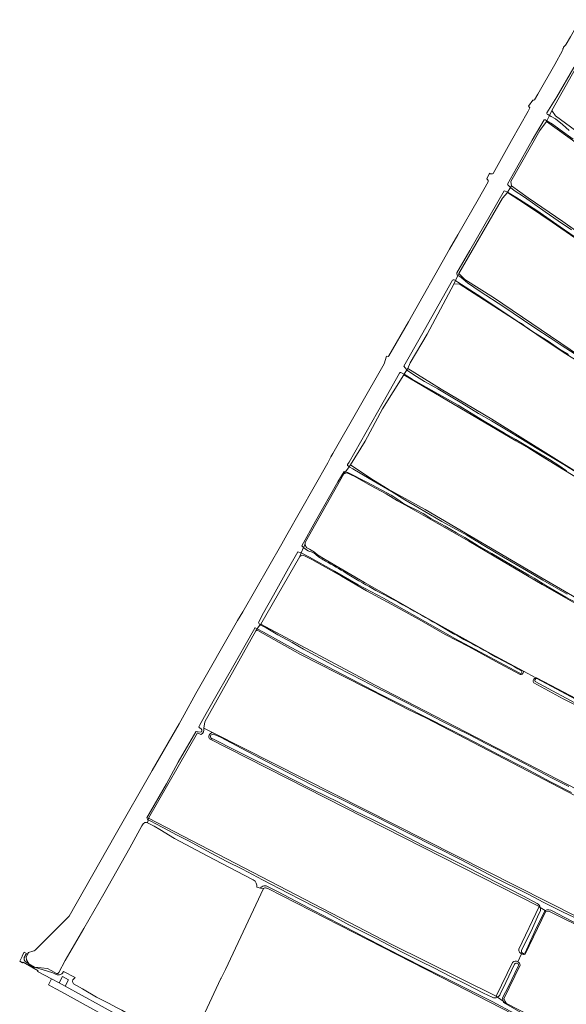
# Model space of a CAD drawing. Header units: metres. Extents: x 149984 to 156489, y 469398 to 478068.
# Tile 348 of 656: x 151705 to 152008, y 473591 to 474138. Entities that reach past the tile are written whole.
import ezdxf

# ---------------------------------------------------------------- set-up
doc = ezdxf.new("R2010")
doc.units = ezdxf.units.M
doc.header["$LTSCALE"] = 0.75
for name, color, linetype, lineweight in [('B-WE-GR-GRAS-GV', 252, 'Continuous', 13), ('B-WE-OG-TERREIN_OEVER-GV', 252, 'Continuous', 18), ('B-WE-OG-WATER-GV', 252, 'Continuous', 18), ('B-WE-OG-WATER_KANAAL-GV', 252, 'Continuous', 18), ('B-WE-OG-WATER_SLOOT-GV', 252, 'Continuous', 18), ('B-WE-OG-WEG-GV', 252, 'Continuous', 18), ('B-WE-VH-GESLOTENVERHARDING_BETON-GV', 252, 'Continuous', 18)]:
    doc.layers.add(name, color=color, linetype=linetype, lineweight=lineweight)

msp = doc.modelspace()

# ---------------------------------------------------------------- linework, layer by layer
at = {"layer": 'B-WE-GR-GRAS-GV', "flags": 128}
for points in [[(152027.071, 474135.22), (152000.057, 474087.381), (152000.058, 474087.38), (152000.06, 474087.376), (152002.068, 474084.341), (152201.008, 473938.421)], [(152025.48, 474060.941), (151997.038, 474081.313), (151993.333, 474076.286), (151977.326, 474047.976), (151977.591, 474045.595), (151986.851, 474038.848), (152006.166, 474025.751), (152054.717, 473991.355)], [(152015.171, 474014.987), (152000.283, 474025.432), (151993.905, 474029.67), (151981.734, 474037.872), (151975.384, 474041.841), (151972.606, 474038.666), (151948.397, 473996.861), (151951.704, 473993.687), (151967.712, 473983.632), (152015.337, 473951.353)], [(152021.426, 473943.847), (152007.754, 473952.424), (151996.386, 473960.004), (151981.866, 473969.709), (151948.526, 473991.288), (151945.748, 473991.024), (151930.931, 473963.375), (151921.406, 473947.368), (151920.083, 473944.325), (151938.604, 473932.816), (151966.782, 473916.147), (152048.406, 473865.347), (152119.844, 473820.765), (152148.154, 473803.302), (152223.693, 473761.233), (152249.754, 473747.74), (152285.643, 473730.3), (152287.325, 473729.483), (152310.741, 473772.61), (152312.596, 473775.538), (152310.857, 473776.467)], [(152021.395, 473879.186), (152006.767, 473887.972), (151993.838, 473896.042), (151987.359, 473899.964), (151980.07, 473904.068), (151917.893, 473940.712), (151906.119, 473921.927), (151896.462, 473903.935), (151888.259, 473890.706), (151899.552, 473883.177), (151909.248, 473877.338), (151929.799, 473865.968), (151994.622, 473828), (152041.982, 473800.351)], [(152083.382, 473773.185), (152082.197, 473773.975), (152078.412, 473776.291), (152065.378, 473783.632), (152049.583, 473792.828), (152018.024, 473811.115), (151994.743, 473824.492), (151972.207, 473837.781), (151953.927, 473848.523), (151936.469, 473858.525), (151924.756, 473865.179), (151920.466, 473867.429), (151914.333, 473870.789), (151908.074, 473874.639), (151899.445, 473879.363), (151890.714, 473884.258), (151886.281, 473886.375), (151884.562, 473885.714), (151863.263, 473848.011), (151863.142, 473847.446)], [(151864.002, 473844.828), (151865.545, 473843.946), (151867.39, 473842.979), (151868.286, 473842.363), (151870.061, 473840.894), (151874.183, 473838.184), (151896.071, 473825.521), (151926.63, 473808.191), (151966.45, 473785.966), (151984.334, 473776.323), (151991.219, 473772.61)], [(151860.15, 473839.985), (151838.443, 473802.422), (151901.655, 473768.65), (152048.137, 473693.009), (152196.303, 473619.72), (152299.755, 473568.391), (152397.909, 473519.906), (152531.927, 473454.488), (152539.399, 473451.249), (152541.95, 473452.176), (152550.388, 473467.694), (152553.221, 473472.906), (152554.786, 473475.784), (152554.94, 473476.067)], [(151982.018, 473774.735), (151971.02, 473780.6), (151953.738, 473790.021), (151940.844, 473796.741), (151926.375, 473804.908), (151911.242, 473813.345), (151897.25, 473820.872), (151883.334, 473829.038), (151866.893, 473838.302), (151862.35, 473840.584)], [(151991.219, 473772.61), (151984.334, 473776.323)], [(151991.614, 473772.607), (151999.389, 473768.511), (152020.84, 473757.269), (152035.95, 473748.991), (152054.49, 473739.101), (152081.859, 473724.126), (152105.37, 473711.54), (152127.737, 473699.432), (152155.683, 473684.636), (152183.368, 473670.329), (152221.355, 473651.008), (152237.738, 473642.473)], [(152236.667, 473640.285), (152221.88, 473647.278), (152200.268, 473658.112), (152177.457, 473669.545), (152152.833, 473682.401), (152135.757, 473691.277), (152117.175, 473701.214), (152095.673, 473712.814), (152067.388, 473728.338), (152038.06, 473744.28), (152019.273, 473754.467), (152006.378, 473761.039), (151990.055, 473769.84)], [(151811.648, 473742.261), (151806.863, 473744.676)], [(151805.154, 473741.243), (151803.403, 473742.134), (151776.257, 473694.747), (151911.195, 473624.659), (151969.218, 473595.926), (151978.189, 473614.739)], [(151981.658, 473622.013), (151992.951, 473645.694), (151810.128, 473738.712)], [(151991.45, 473579.39), (151945.76, 473602.9), (151842.41, 473655.81), (151842.07, 473655.91), (151841.59, 473655.99), (151841.12, 473656.02), (151840.82, 473656.03), (151840.35, 473655.98), (151840.01, 473655.65), (151818.9, 473610.8), (151816.55, 473605.96), (151816.31, 473605.87), (151799.876, 473570.436)], [(152043.874, 473620.663), (151998.762, 473643.02), (151996.696, 473643.204), (151985.258, 473619.235)], [(151983.308, 473619.443), (151981.269, 473615.014)], [(151981.269, 473615.014), (151983.308, 473619.443)], [(151982.397, 473613.239), (151973.439, 473594.468), (151974.867, 473592.007), (152060.831, 473547.716), (152118.616, 473518.902), (152167.072, 473497.938)]]:
    msp.add_lwpolyline(points, dxfattribs=at)
at = {"layer": 'B-WE-GR-GRAS-GV'}
for points in [[(151863.142, 473847.446, 0.223089), (151864.002, 473844.828)], [(151862.35, 473840.584, 0.202139), (151860.15, 473839.985)], [(151984.334, 473776.323, -0.4007969), (151982.946, 473774.451)], [(151982.946, 473774.451, -0.1172693), (151982.018, 473774.735)], [(151990.055, 473769.84, -0.58781), (151991.219, 473772.61)], [(151991.219, 473772.61, -0.0581383), (151991.614, 473772.607)], [(151806.863, 473744.676, -0.4036168), (151805.154, 473741.243)], [(151810.128, 473738.712, -0.5456926), (151811.648, 473742.261)], [(151983.308, 473619.443, -0.2827694), (151981.658, 473622.013)], [(151985.258, 473619.235, -0.1733304), (151983.308, 473619.443)], [(151978.189, 473614.739, -0.3432588), (151981.269, 473615.014)], [(151981.269, 473615.014, -0.2187009), (151982.397, 473613.239)]]:
    msp.add_lwpolyline(points, format="xyb", dxfattribs=at)
at = {"layer": 'B-WE-GR-GRAS-GV', "flags": 128}
msp.add_lwpolyline([(151806.863, 473744.676), (151811.648, 473742.261), (152014.428, 473639.901), (152016.413, 473640.166), (152041.88, 473686.514), (152044.213, 473690.76), (152041.876, 473691.859), (152034.866, 473695.889), (151930.073, 473750.424), (151920.327, 473755.063), (151901.067, 473764.968), (151880.959, 473775.15), (151860.543, 473785.639), (151836.893, 473798.916), (151835.702, 473798.783), (151807.366, 473748.14)], close=True, dxfattribs=at)
at = {"layer": 'B-WE-OG-TERREIN_OEVER-GV', "flags": 128}
for points in [[(152027.313, 474135.654), (152026.629, 474135.937), (152026.358, 474135.998), (152018.065, 474121.472), (152012.23, 474111.196), (152002.753, 474094.894), (151997.249, 474086.15)], [(151997.431, 474085.431), (151997.836, 474085.109), (151998.698, 474084.65), (152000.057, 474087.381), (152027.071, 474135.22), (152027.313, 474135.654)], [(152201.008, 473938.421), (152002.068, 474084.341), (152000.06, 474087.376), (152000.058, 474087.38), (152000.057, 474087.381), (151998.698, 474084.65), (151999.767, 474084.081), (152002.159, 474082.691), (152006.016, 474079.599), (152009.62, 474076.38)], [(152011.816, 474071.513), (152004.726, 474076.646), (152000.454, 474079.73), (151997.223, 474081.685), (151997.038, 474081.313)], [(151997.038, 474081.313), (152025.48, 474060.941)], [(152054.717, 473991.355), (152006.166, 474025.751), (151986.851, 474038.848), (151977.591, 474045.595), (151977.044, 474044.664), (151979.121, 474043.078), (151984.951, 474039.25), (151996.37, 474031.144), (152003.634, 474026.217), (152011.058, 474021.156)], [(152012.54, 474017.499), (152004.742, 474022.921), (151991.658, 474031.816), (151980.125, 474039.279), (151975.494, 474042.027), (151975.384, 474041.841), (151981.734, 474037.872), (151993.905, 474029.67), (152000.283, 474025.432), (152015.171, 474014.987)], [(152036.568, 473937.694), (152034.519, 473939.315), (152015.337, 473951.353), (151967.712, 473983.632), (151951.704, 473993.687), (151948.397, 473996.861), (151947.952, 473995.88), (151948.347, 473995.596), (151949.65, 473994.798), (151953.282, 473991.744), (151960.333, 473986.956), (151973.391, 473978.383), (151978.602, 473974.892), (151984.336, 473971.106), (151991.215, 473966.476), (151999.041, 473961.234), (152005.865, 473956.795), (152010.499, 473953.852), (152017.202, 473949.419), (152024.896, 473944.374), (152033.253, 473939.182), (152036.928, 473936.958)], [(151946.634, 473992.976), (151945.748, 473991.024), (151948.526, 473991.288), (151981.866, 473969.709), (151996.386, 473960.004), (152007.754, 473952.424), (152021.426, 473943.847), (152035.839, 473934.403), (152039.543, 473934.006), (152043.893, 473936.101)], [(152009.342, 473952.05), (152004.389, 473955.049), (151998.021, 473959.339), (151989.932, 473964.492), (151985.153, 473967.718), (151983.202, 473969.201), (151980.659, 473970.685), (151958.61, 473985.291), (151947.826, 473992.117)], [(151918.102, 473941.057), (151917.893, 473940.712), (151980.07, 473904.068), (151987.359, 473899.964), (151993.838, 473896.042), (152006.767, 473887.972), (152021.395, 473879.186)], [(152008.262, 473887.435), (152003.884, 473890.336), (151998.674, 473893.696), (151990.327, 473898.719), (151980.094, 473904.793), (151973.791, 473908.456), (151962.532, 473914.988), (151947.997, 473923.925), (151930.263, 473933.887), (151922.479, 473938.353), (151918.112, 473941.052), (151918.102, 473941.057)], [(152048.406, 473865.347), (151966.782, 473916.147), (151938.604, 473932.816), (151920.083, 473944.325), (151919.6, 473943.528), (151919.955, 473943.098), (151923.423, 473940.684), (151929.3, 473937.106), (151936.735, 473932.889), (151944.122, 473928.537), (151950.183, 473924.921), (151959.435, 473919.361), (151966.609, 473915.22), (151974.8, 473910.284), (151982.788, 473905.491), (151991.997, 473899.874), (152006.637, 473890.899), (152014.974, 473885.877)], [(152041.982, 473800.351), (151994.622, 473828), (151929.799, 473865.968), (151909.248, 473877.338), (151899.552, 473883.177), (151888.259, 473890.706), (151887.571, 473889.777), (151889.582, 473888.498), (151898.656, 473883.181), (151910.986, 473875.936), (151918.518, 473871.451), (151926.437, 473866.751), (151939.082, 473859.405), (151952.81, 473851.723), (151963.243, 473845.426), (151973.236, 473839.625), (151985.995, 473832.25), (151995.028, 473826.729), (152008.594, 473818.97)], [(151910.826, 473873.892), (151897.752, 473880.986), (151886.87, 473886.587), (151885.491, 473886.969), (151884.562, 473885.714), (151886.281, 473886.375), (151890.714, 473884.258), (151899.445, 473879.363), (151908.074, 473874.639), (151914.333, 473870.789), (151920.466, 473867.429), (151924.756, 473865.179), (151936.469, 473858.525), (151953.927, 473848.523), (151972.207, 473837.781), (151994.743, 473824.492), (152018.024, 473811.115)], [(152016.855, 473812.558), (152007.821, 473817.462), (151996.797, 473823.824), (151990.296, 473827.991), (151987.237, 473829.666), (151980.25, 473833.711), (151973.951, 473837.4), (151966.751, 473841.531), (151958.636, 473846.316), (151951.795, 473850.426), (151947.109, 473853.154), (151940.82, 473856.72), (151932.929, 473861.057), (151928.555, 473863.741), (151925.055, 473865.588), (151920.212, 473868.022), (151917.246, 473869.712), (151914.493, 473871.651), (151912.406, 473872.962), (151910.826, 473873.892)], [(151863.142, 473847.446), (151862.866, 473846.159), (151862.308, 473844.889), (151862.475, 473844.711)], [(151982.29, 473775.145), (151976.33, 473778.31), (151963.223, 473785.31), (151945.754, 473794.668), (151939.759, 473798.223), (151936.8, 473799.822), (151906.569, 473816.762), (151892.616, 473824.158), (151879.397, 473831.868), (151865.635, 473839.528), (151861.005, 473841.928), (151860.15, 473839.985)], [(151984.334, 473776.323), (151966.45, 473785.966), (151926.63, 473808.191), (151896.071, 473825.521), (151874.183, 473838.184), (151870.061, 473840.894), (151868.286, 473842.363), (151867.39, 473842.979), (151865.545, 473843.946), (151864.002, 473844.828)], [(151862.35, 473840.584), (151866.893, 473838.302), (151883.334, 473829.038), (151897.25, 473820.872), (151911.242, 473813.345), (151926.375, 473804.908), (151940.844, 473796.741), (151953.738, 473790.021), (151971.02, 473780.6), (151982.018, 473774.735)], [(152011.026, 473708.925), (151999.401, 473714.955), (151985.625, 473722.259), (151970.94, 473729.794), (151957.658, 473736.781), (151944.662, 473743.457), (151929.778, 473751.067), (151919.224, 473756.381), (151904.71, 473763.623), (151863.279, 473785.185), (151853.385, 473790.576), (151840.019, 473797.904), (151836.461, 473799.79), (151835.702, 473798.783), (151836.893, 473798.916), (151860.543, 473785.639), (151880.959, 473775.15), (151901.067, 473764.968), (151920.327, 473755.063), (151930.073, 473750.424), (152034.866, 473695.889)], [(151838.443, 473802.422), (151838.244, 473802.158)], [(152048.137, 473693.009), (151901.655, 473768.65), (151838.443, 473802.422)], [(151838.57, 473801.922), (151841.443, 473800.387), (151848.054, 473796.534), (151855.972, 473792.138), (151862.152, 473788.485), (151871.439, 473783.52), (151880.276, 473778.808), (151888.31, 473774.64), (151894.736, 473771.33), (151903.224, 473766.977), (151908.945, 473764.034), (151918.757, 473759.087), (151924.19, 473756.332), (151932.359, 473752.076), (151938.551, 473748.844), (151945.999, 473745.098), (151954.681, 473740.764), (151963.428, 473736.2), (151969.65, 473732.967), (151978.084, 473728.68), (151984.828, 473725.036), (151993.202, 473720.724), (151999.888, 473717.179), (152009.467, 473712.258)], [(152236.863, 473641.287), (152109.784, 473705.842), (152017.709, 473756.113), (151990.781, 473770.66)], [(152237.738, 473642.473), (152221.355, 473651.008), (152183.368, 473670.329), (152155.683, 473684.636), (152127.737, 473699.432), (152105.37, 473711.54), (152081.859, 473724.126), (152054.49, 473739.101), (152035.95, 473748.991), (152020.84, 473757.269), (151999.389, 473768.511), (151991.614, 473772.607)], [(151991.723, 473772.338), (152018.706, 473757.788), (152050.985, 473740.457), (152120.57, 473702.754), (152159.067, 473682.117), (152196.109, 473663.067), (152237.09, 473642.393)], [(151990.055, 473769.84), (152006.378, 473761.039), (152019.273, 473754.467), (152038.06, 473744.28), (152067.388, 473728.338), (152095.673, 473712.814), (152117.175, 473701.214), (152135.757, 473691.277), (152152.833, 473682.401), (152177.457, 473669.545), (152200.268, 473658.112), (152221.88, 473647.278), (152236.667, 473640.285)], [(151810.128, 473738.712), (151992.951, 473645.694), (151993.653, 473645.227)], [(152015.462, 473639.342), (152014.428, 473639.901), (151811.648, 473742.261)], [(151991.862, 473647.394), (151984.304, 473651.408), (151969.116, 473659.268), (151953.811, 473667.17), (151940.828, 473673.758), (151928.265, 473679.755), (151911.584, 473688.385), (151900.518, 473693.991), (151890.526, 473698.912), (151881.259, 473703.811), (151867.996, 473710.341), (151855.987, 473716.38), (151841.631, 473723.884), (151824.662, 473732.32), (151811.8, 473738.686)], [(151812.561, 473741.265), (151816.059, 473739.631), (151827.978, 473733.365), (151841.641, 473726.151), (151854.324, 473719.804), (151867.95, 473712.772), (151884.593, 473704.531), (151901.66, 473696.052), (151920.157, 473686.629), (151935.888, 473678.593), (151949.731, 473671.611), (151968.249, 473661.881), (151986.892, 473652.641), (151995.641, 473647.986), (152006.056, 473642.865), (152012.639, 473639.712)], [(151969.932, 473595.43), (151969.218, 473595.926), (151911.195, 473624.659), (151776.257, 473694.747), (151776.027, 473693.907), (151776.277, 473693.687), (151777.061, 473693.255), (151780.663, 473691.449), (151787.209, 473687.988), (151791.807, 473685.507), (151798.738, 473681.951), (151810.617, 473675.603), (151819.72, 473670.722), (151828.385, 473666.393), (151839.529, 473660.601), (151853.638, 473653.242), (151868.187, 473645.833), (151875.291, 473642.24), (151887.432, 473635.643), (151902.982, 473627.743), (151916.152, 473620.875), (151927.365, 473615.21), (151934.615, 473611.691), (151943.874, 473606.89), (151952.917, 473602.409), (151962.135, 473597.741), (151966.952, 473595.364)], [(151838.357, 473655.98), (151840.01, 473655.65)], [(151840.01, 473655.65), (151840.35, 473655.98), (151840.82, 473656.03), (151841.12, 473656.02), (151841.59, 473655.99), (151842.07, 473655.91), (151842.41, 473655.81), (151945.76, 473602.9), (151991.45, 473579.39), (151991.68, 473579.11), (151991.92, 473578.86), (151992.03, 473578.56), (151992.14, 473578.21), (151992.12, 473577.91), (151992.06, 473576.65), (151988.819, 473570.916), (151986.528, 473565.384)], [(151991.806, 473580.414), (151979.422, 473586.429), (151966.904, 473593.119), (151948.467, 473602.362), (151928.358, 473612.335), (151908.198, 473622.52), (151885.565, 473634.224), (151868.459, 473643.226), (151847.76, 473654.118), (151841.83, 473656.987)], [(151993.653, 473645.227), (151992.951, 473645.694), (151981.658, 473622.013)], [(151983.247, 473621.27), (151989.273, 473633.674), (151992.905, 473641.721), (151993.56, 473643.016)], [(151985.258, 473619.235), (151996.696, 473643.204), (151996.292, 473643.472), (151996.078, 473643.342), (151990.836, 473632.45), (151985.179, 473620.074)], [(151996.292, 473643.472), (151996.696, 473643.204), (151998.762, 473643.02), (152043.874, 473620.663), (152191.776, 473548.828), (152194.463, 473547.743)], [(152193.769, 473548.555), (152192.602, 473549.17), (152182.039, 473554.579), (152169.011, 473560.83), (152154.451, 473567.768), (152143.714, 473572.98), (152129.003, 473579.884), (152115.303, 473586.748), (152102.116, 473592.995), (152087.668, 473600.117), (152074.762, 473606.549), (152064, 473611.984), (152053.865, 473616.82), (152035.344, 473625.851), (152023.716, 473631.216), (152006.955, 473639.913), (152000.534, 473643.173)], [(151978.189, 473614.739), (151969.218, 473595.926), (151969.932, 473595.43)], [(151971.427, 473597.059), (151974.602, 473603.65), (151979.358, 473613.77)], [(151981.434, 473612.6), (151975.986, 473601.372), (151972.713, 473595.118), (151973.065, 473593.257), (151974.867, 473592.007), (151973.439, 473594.468), (151982.397, 473613.239)], [(151974.867, 473592.007), (151973.065, 473593.257), (151973.221, 473592.434), (151985.459, 473585.533), (151993.945, 473580.371), (152002.324, 473575.623), (152013.852, 473569.58), (152030.472, 473561.627), (152045.957, 473553.985), (152062.2, 473545.794), (152078.759, 473537.442), (152093.017, 473530.021), (152109.75, 473522.322), (152123.58, 473515.835), (152139.303, 473509.301), (152152.131, 473503.645), (152166.356, 473497.205), (152167.583, 473496.889)], [(152169.539, 473496.749), (152168.701, 473497.233), (152167.072, 473497.938), (152118.616, 473518.902), (152060.831, 473547.716), (151974.867, 473592.007)]]:
    msp.add_lwpolyline(points, dxfattribs=at)
at = {"layer": 'B-WE-OG-TERREIN_OEVER-GV'}
for points in [[(151997.249, 474086.15, 0.3332192), (151997.431, 474085.431)], [(151947.826, 473992.117, 0.032368), (151946.634, 473992.976)], [(151864.002, 473844.828, -0.223089), (151863.142, 473847.446)], [(151862.475, 473844.711, 0.0944136), (151865.575, 473842.803)], [(151865.575, 473842.803, -0.1094623), (151868.905, 473841.293)], [(151860.15, 473839.985, -0.202139), (151862.35, 473840.584)], [(151868.905, 473841.293, 0.0287552), (151870.348, 473839.915)], [(151870.348, 473839.915, 0.0216032), (151875.908, 473836.542)], [(151875.908, 473836.542, -0.0202858), (151887.37, 473829.767)], [(151887.37, 473829.767, 0.0076896), (151902.454, 473821.115)], [(151902.454, 473821.115, -0.014824), (151919.34, 473812.01)], [(151919.34, 473812.01, -0.0062882), (151936.176, 473802.504)], [(151838.244, 473802.158, 0.0208186), (151838.57, 473801.922)], [(151936.176, 473802.504, 0.0078512), (151951.216, 473793.924)], [(151951.216, 473793.924, -0.0154602), (151968.815, 473784.285)], [(151968.815, 473784.285, -0.0143379), (151982.867, 473776.685)], [(151982.867, 473776.685, -1.1231945), (151982.29, 473775.145)], [(151982.946, 473774.451, 0.4007969), (151984.334, 473776.323)], [(151982.018, 473774.735, 0.1172693), (151982.946, 473774.451)], [(151991.219, 473772.61, 0.58781), (151990.055, 473769.84)], [(151990.781, 473770.66, -0.5494574), (151991.723, 473772.338)], [(151991.614, 473772.607, 0.0581383), (151991.219, 473772.61)], [(151811.648, 473742.261, 0.5456926), (151810.128, 473738.712)], [(151811.8, 473738.686, -1.16257), (151812.561, 473741.265)], [(151840.114, 473657.158, 0.1927432), (151838.357, 473655.98)], [(151841.83, 473656.987, 0.1553306), (151840.114, 473657.158)], [(151993.653, 473645.227, 0.2093719), (151991.862, 473647.394)], [(151993.56, 473643.016, 0.1615416), (151993.653, 473645.227)], [(152000.534, 473643.173, 0.3019095), (151996.292, 473643.472)], [(151981.658, 473622.013, 0.2827694), (151983.308, 473619.443)], [(151985.179, 473620.074, -0.8048114), (151983.247, 473621.27)], [(151983.308, 473619.443, 0.1733304), (151985.258, 473619.235)], [(151981.269, 473615.014, 0.3432588), (151978.189, 473614.739)], [(151979.358, 473613.77, -0.9307821), (151981.434, 473612.6)], [(151982.397, 473613.239, 0.2187009), (151981.269, 473615.014)], [(151969.932, 473595.43, 0.1715069), (151971.427, 473597.059)], [(151966.952, 473595.364, 0.2369456), (151969.932, 473595.43)]]:
    msp.add_lwpolyline(points, format="xyb", dxfattribs=at)
at = {"layer": 'B-WE-OG-WATER-GV', "flags": 128}
for points in [[(151862.475, 473844.711), (151862.308, 473844.889), (151861.005, 473841.928), (151865.635, 473839.528), (151879.397, 473831.868), (151892.616, 473824.158), (151906.569, 473816.762), (151936.8, 473799.822), (151939.759, 473798.223), (151945.754, 473794.668), (151963.223, 473785.31), (151976.33, 473778.31), (151982.29, 473775.145)], [(151979.358, 473613.77), (151974.602, 473603.65), (151971.427, 473597.059)], [(151973.065, 473593.257), (151972.713, 473595.118), (151975.986, 473601.372), (151981.434, 473612.6)], [(151969.932, 473595.43), (151973.065, 473593.257)]]:
    msp.add_lwpolyline(points, dxfattribs=at)
at = {"layer": 'B-WE-OG-WATER-GV'}
for points in [[(151865.575, 473842.803, -0.0944136), (151862.475, 473844.711)], [(151868.905, 473841.293, 0.1094623), (151865.575, 473842.803)], [(151870.348, 473839.915, -0.0287552), (151868.905, 473841.293)], [(151875.908, 473836.542, -0.0216032), (151870.348, 473839.915)], [(151887.37, 473829.767, 0.0202858), (151875.908, 473836.542)], [(151902.454, 473821.115, -0.0076896), (151887.37, 473829.767)], [(151919.34, 473812.01, 0.014824), (151902.454, 473821.115)], [(151936.176, 473802.504, 0.0062882), (151919.34, 473812.01)], [(151951.216, 473793.924, -0.0078512), (151936.176, 473802.504)], [(151968.815, 473784.285, 0.0154602), (151951.216, 473793.924)], [(151982.867, 473776.685, 0.0143379), (151968.815, 473784.285)], [(151982.29, 473775.145, 1.1231945), (151982.867, 473776.685)], [(151981.434, 473612.6, 0.9307821), (151979.358, 473613.77)], [(151971.427, 473597.059, -0.1715069), (151969.932, 473595.43)]]:
    msp.add_lwpolyline(points, format="xyb", dxfattribs=at)
at = {"layer": 'B-WE-OG-WATER_KANAAL-GV', "flags": 128}
for points in [[(151997.249, 474086.15), (152002.753, 474094.894), (152012.23, 474111.196), (152018.065, 474121.472), (152026.358, 474135.998), (152026.629, 474135.937), (152027.313, 474135.654), (152028.816, 474138.353), (152028.157, 474138.992), (152037.519, 474155.131), (152050.434, 474178.381), (152056.661, 474190)], [(152017.91, 474141.528), (152010.432, 474128.231), (152007.963, 474124.165), (152007.563, 474123.681), (152007.209, 474123.298), (152006.891, 474122.934), (152006.535, 474122.534), (152006.438, 474122.327), (152006.289, 474121.876), (152006.215, 474121.567), (152006.09, 474121.119), (152005.911, 474120.687), (152001.714, 474112.902), (151992.248, 474096.446), (151990.452, 474093.22), (151990.02, 474093.073)], [(151989.456, 474093.073), (151987.13, 474089.82), (151987.825, 474088.934), (151986.858, 474086.975), (151977.643, 474070.711), (151967.423, 474052.521)], [(151947.358, 473997.299), (151954.473, 474009.727), (151973.591, 474042.821), (151974.081, 474042.688), (151975.139, 474042.238), (151975.494, 474042.027), (151977.044, 474044.664), (151975.684, 474046.227), (151975.392, 474046.567), (151980.455, 474055.467), (151989.177, 474070.908), (151995.733, 474082.294), (151996.457, 474082.149), (151997.223, 474081.685), (151998.698, 474084.65), (151997.836, 474085.109), (151997.431, 474085.431)], [(151965.883, 474052.287), (151965.384, 474052.607), (151963.935, 474049.389), (151964.287, 474049.149)], [(151964.658, 474047.865), (151959.099, 474038.069), (151947.957, 474018.459), (151943.303, 474010.43), (151920.561, 473970.161), (151909.65, 473951.275)], [(151946.634, 473992.976), (151947.952, 473995.88), (151947.553, 473996.166)], [(151916.322, 473942.027), (151918.102, 473941.057), (151919.6, 473943.528), (151918.663, 473944.664), (151917.937, 473945.602), (151927.694, 473962.685), (151944.872, 473993.182)], [(151909.148, 473950.97), (151908.367, 473951.155), (151906.962, 473946.817), (151878.44, 473897.04), (151877.417, 473895.157), (151875.681, 473891.962), (151853.004, 473851.973), (151850.17, 473846.89), (151828.528, 473809.256), (151825.652, 473804.385), (151802.54, 473763.92), (151796.031, 473752.083), (151793.17, 473747.17), (151778.3, 473721.28), (151757.76, 473685.24), (151732.13, 473640.43), (151714.43, 473622.66)], [(151886.698, 473890.932), (151887.549, 473892.365), (151906.505, 473925.512), (151915.569, 473941.711)], [(151837.222, 473803.272), (151840.083, 473808.731), (151845.537, 473818.411), (151853.946, 473833.496), (151859.144, 473842.476), (151861.005, 473841.928), (151862.308, 473844.889), (151861.376, 473845.881), (151868.928, 473859.514), (151881.343, 473881.384), (151884.706, 473887.186), (151885.491, 473886.969), (151887.571, 473889.777), (151887.478, 473889.836), (151886.693, 473890.505)], [(151804.49, 473746.246), (151808.202, 473752.759), (151815.061, 473764.82), (151823.608, 473779.721), (151829.853, 473790.697), (151835.126, 473800.269)], [(151835.327, 473800.391), (151836.461, 473799.79), (151838.244, 473802.158)], [(151805.505, 473744.241), (151804.821, 473744.641)], [(151726.463, 473609.082), (151729.956, 473615.834), (151740.357, 473633.519), (151751.339, 473652.87), (151765.782, 473678.363), (151772.57, 473690.441), (151773.294, 473691.619), (151774.127, 473692.336), (151775.149, 473692.29), (151775.559, 473692.203), (151776.027, 473693.907), (151775.678, 473694.214), (151775.273, 473694.925), (151786.159, 473713.837), (151792.72, 473725.804), (151802.456, 473742.676)], [(151802.63, 473742.787), (151805.1, 473742.443)], [(151711.928, 473620.911), (151709.523, 473620.186), (151709.061, 473619.308), (151708.211, 473617.692), (151708.416, 473616.106), (151709.819, 473613.869), (151712.842, 473612.119), (151716.614, 473611.738), (151720.16, 473611.38), (151722.21, 473610.184), (151725.211, 473608.639)]]:
    msp.add_lwpolyline(points, dxfattribs=at)
at = {"layer": 'B-WE-OG-WATER_KANAAL-GV'}
for points in [[(151990.02, 474093.073, -0.0460999), (151989.456, 474093.073)], [(151997.431, 474085.431, -0.3332192), (151997.249, 474086.15)], [(151964.287, 474049.149, -0.2995865), (151964.658, 474047.865)], [(151967.423, 474052.521, -0.3016372), (151965.883, 474052.287)], [(151947.553, 473996.166, -0.221212), (151947.358, 473997.299)], [(151944.872, 473993.182, -0.2490038), (151945.795, 473993.45)], [(151945.795, 473993.45, -0.0216437), (151946.634, 473992.976)], [(151909.65, 473951.275, -0.2712111), (151909.148, 473950.97)], [(151915.569, 473941.711, -0.3471347), (151916.322, 473942.027)], [(151886.693, 473890.505, -0.1288741), (151886.698, 473890.932)], [(151835.126, 473800.269, -0.3858837), (151835.327, 473800.391)], [(151838.244, 473802.158, -0.079642), (151837.222, 473803.272)], [(151804.2, 473745.45, -0.1702294), (151804.49, 473746.246)], [(151804.821, 473744.641, -0.2626283), (151804.2, 473745.45)], [(151805.1, 473742.443, 0.534666), (151805.505, 473744.241)], [(151802.456, 473742.676, -0.2189087), (151802.63, 473742.787)], [(151714.43, 473622.66, -0.1602126), (151711.928, 473620.911)], [(151725.211, 473608.639, 0.317393), (151726.463, 473609.082)]]:
    msp.add_lwpolyline(points, format="xyb", dxfattribs=at)
at = {"layer": 'B-WE-OG-WATER_SLOOT-GV', "flags": 128}
for points in [[(152009.62, 474076.38), (152006.016, 474079.599), (152002.159, 474082.691), (151999.767, 474084.081), (151998.698, 474084.65), (151997.223, 474081.685), (152000.454, 474079.73), (152004.726, 474076.646), (152011.816, 474071.513)], [(152011.058, 474021.156), (152003.634, 474026.217), (151996.37, 474031.144), (151984.951, 474039.25), (151979.121, 474043.078), (151977.044, 474044.664), (151975.494, 474042.027)], [(151975.494, 474042.027), (151980.125, 474039.279), (151991.658, 474031.816), (152004.742, 474022.921), (152012.54, 474017.499)], [(152036.928, 473936.958), (152033.253, 473939.182), (152024.896, 473944.374), (152017.202, 473949.419), (152010.499, 473953.852), (152005.865, 473956.795), (151999.041, 473961.234), (151991.215, 473966.476), (151984.336, 473971.106), (151978.602, 473974.892), (151973.391, 473978.383), (151960.333, 473986.956), (151953.282, 473991.744), (151949.65, 473994.798), (151948.347, 473995.596), (151947.952, 473995.88), (151946.634, 473992.976)], [(151947.826, 473992.117), (151958.61, 473985.291), (151980.659, 473970.685), (151983.202, 473969.201), (151985.153, 473967.718), (151989.932, 473964.492), (151998.021, 473959.339), (152004.389, 473955.049), (152009.342, 473952.05)], [(152014.974, 473885.877), (152006.637, 473890.899), (151991.997, 473899.874), (151982.788, 473905.491), (151974.8, 473910.284), (151966.609, 473915.22), (151959.435, 473919.361), (151950.183, 473924.921), (151944.122, 473928.537), (151936.735, 473932.889), (151929.3, 473937.106), (151923.423, 473940.684), (151919.955, 473943.098), (151919.6, 473943.528), (151918.102, 473941.057), (151918.112, 473941.052), (151922.479, 473938.353), (151930.263, 473933.887), (151947.997, 473923.925), (151962.532, 473914.988), (151973.791, 473908.456), (151980.094, 473904.793), (151990.327, 473898.719), (151998.674, 473893.696), (152003.884, 473890.336), (152008.262, 473887.435)], [(152008.594, 473818.97), (151995.028, 473826.729), (151985.995, 473832.25), (151973.236, 473839.625), (151963.243, 473845.426), (151952.81, 473851.723), (151939.082, 473859.405), (151926.437, 473866.751), (151918.518, 473871.451), (151910.986, 473875.936), (151898.656, 473883.181), (151889.582, 473888.498), (151887.571, 473889.777), (151885.491, 473886.969)], [(151885.491, 473886.969), (151886.87, 473886.587), (151897.752, 473880.986), (151910.826, 473873.892), (151912.406, 473872.962), (151914.493, 473871.651), (151917.246, 473869.712), (151920.212, 473868.022), (151925.055, 473865.588), (151928.555, 473863.741), (151932.929, 473861.057), (151940.82, 473856.72), (151947.109, 473853.154), (151951.795, 473850.426), (151958.636, 473846.316), (151966.751, 473841.531), (151973.951, 473837.4), (151980.25, 473833.711), (151987.237, 473829.666), (151990.296, 473827.991), (151996.797, 473823.824), (152007.821, 473817.462), (152016.855, 473812.558)], [(151838.244, 473802.158), (151836.461, 473799.79), (151840.019, 473797.904), (151853.385, 473790.576), (151863.279, 473785.185), (151904.71, 473763.623), (151919.224, 473756.381), (151929.778, 473751.067), (151944.662, 473743.457), (151957.658, 473736.781), (151970.94, 473729.794), (151985.625, 473722.259), (151999.401, 473714.955), (152011.026, 473708.925)], [(152009.467, 473712.258), (151999.888, 473717.179), (151993.202, 473720.724), (151984.828, 473725.036), (151978.084, 473728.68), (151969.65, 473732.967), (151963.428, 473736.2), (151954.681, 473740.764), (151945.999, 473745.098), (151938.551, 473748.844), (151932.359, 473752.076), (151924.19, 473756.332), (151918.757, 473759.087), (151908.945, 473764.034), (151903.224, 473766.977), (151894.736, 473771.33), (151888.31, 473774.64), (151880.276, 473778.808), (151871.439, 473783.52), (151862.152, 473788.485), (151855.972, 473792.138), (151848.054, 473796.534), (151841.443, 473800.387), (151838.57, 473801.922)], [(151990.781, 473770.66), (152017.709, 473756.113), (152109.784, 473705.842), (152236.863, 473641.287)], [(152237.09, 473642.393), (152196.109, 473663.067), (152159.067, 473682.117), (152120.57, 473702.754), (152050.985, 473740.457), (152018.706, 473757.788), (151991.723, 473772.338)], [(151811.8, 473738.686), (151824.662, 473732.32), (151841.631, 473723.884), (151855.987, 473716.38), (151867.996, 473710.341), (151881.259, 473703.811), (151890.526, 473698.912), (151900.518, 473693.991), (151911.584, 473688.385), (151928.265, 473679.755), (151940.828, 473673.758), (151953.811, 473667.17), (151969.116, 473659.268), (151984.304, 473651.408), (151991.862, 473647.394)], [(152012.639, 473639.712), (152006.056, 473642.865), (151995.641, 473647.986), (151986.892, 473652.641), (151968.249, 473661.881), (151949.731, 473671.611), (151935.888, 473678.593), (151920.157, 473686.629), (151901.66, 473696.052), (151884.593, 473704.531), (151867.95, 473712.772), (151854.324, 473719.804), (151841.641, 473726.151), (151827.978, 473733.365), (151816.059, 473739.631), (151812.561, 473741.265)], [(151966.952, 473595.364), (151962.135, 473597.741), (151952.917, 473602.409), (151943.874, 473606.89), (151934.615, 473611.691), (151927.365, 473615.21), (151916.152, 473620.875), (151902.982, 473627.743), (151887.432, 473635.643), (151875.291, 473642.24), (151868.187, 473645.833), (151853.638, 473653.242), (151839.529, 473660.601), (151828.385, 473666.393), (151819.72, 473670.722), (151810.617, 473675.603), (151798.738, 473681.951), (151791.807, 473685.507), (151787.209, 473687.988), (151780.663, 473691.449), (151777.061, 473693.255), (151776.277, 473693.687), (151776.027, 473693.907), (151775.559, 473692.203), (151779.358, 473690.3), (151782.48, 473688.434), (151790.605, 473683.471), (151809.196, 473673.643), (151824.945, 473665.407), (151834.369, 473660.6)], [(151836.305, 473656.389), (151838.357, 473655.98)], [(151841.83, 473656.987), (151847.76, 473654.118), (151868.459, 473643.226), (151885.565, 473634.224), (151908.198, 473622.52), (151928.358, 473612.335), (151948.467, 473602.362), (151966.904, 473593.119), (151979.422, 473586.429), (151991.806, 473580.414)], [(151996.292, 473643.472), (151993.653, 473645.227)], [(151993.653, 473645.227), (151996.292, 473643.472)], [(151993.56, 473643.016), (151992.905, 473641.721), (151989.273, 473633.674), (151983.247, 473621.27)], [(151985.179, 473620.074), (151990.836, 473632.45), (151996.078, 473643.342), (151996.292, 473643.472)], [(152000.534, 473643.173), (152006.955, 473639.913), (152023.716, 473631.216), (152035.344, 473625.851), (152053.865, 473616.82), (152064, 473611.984), (152074.762, 473606.549), (152087.668, 473600.117), (152102.116, 473592.995), (152115.303, 473586.748), (152129.003, 473579.884), (152143.714, 473572.98), (152154.451, 473567.768), (152169.011, 473560.83), (152182.039, 473554.579), (152192.602, 473549.17), (152193.769, 473548.555)], [(152167.583, 473496.889), (152166.356, 473497.205), (152152.131, 473503.645), (152139.303, 473509.301), (152123.58, 473515.835), (152109.75, 473522.322), (152093.017, 473530.021), (152078.759, 473537.442), (152062.2, 473545.794), (152045.957, 473553.985), (152030.472, 473561.627), (152013.852, 473569.58), (152002.324, 473575.623), (151993.945, 473580.371), (151985.459, 473585.533), (151973.221, 473592.434), (151973.065, 473593.257), (151969.932, 473595.43)]]:
    msp.add_lwpolyline(points, dxfattribs=at)
at = {"layer": 'B-WE-OG-WATER_SLOOT-GV'}
for points in [[(151946.634, 473992.976, -0.032368), (151947.826, 473992.117)], [(151838.57, 473801.922, -0.0208186), (151838.244, 473802.158)], [(151991.723, 473772.338, 0.5494574), (151990.781, 473770.66)], [(151812.561, 473741.265, 1.16257), (151811.8, 473738.686)], [(151834.369, 473660.6, -0.3042247), (151836.305, 473656.389)], [(151838.357, 473655.98, -0.1927432), (151840.114, 473657.158)], [(151840.114, 473657.158, -0.1553306), (151841.83, 473656.987)], [(151991.862, 473647.394, -0.2093719), (151993.653, 473645.227)], [(151993.653, 473645.227, -0.1615416), (151993.56, 473643.016)], [(151996.292, 473643.472, -0.3019095), (152000.534, 473643.173)], [(151983.247, 473621.27, 0.8048114), (151985.179, 473620.074)], [(151969.932, 473595.43, -0.2369456), (151966.952, 473595.364)]]:
    msp.add_lwpolyline(points, format="xyb", dxfattribs=at)
at = {"layer": 'B-WE-OG-WEG-GV', "flags": 128}
for points in [[(151708.447, 473619.67), (151707.209, 473620.4), (151706.009, 473618.427), (151706.132, 473618.094), (151704.686, 473615.497), (151706.297, 473614.531), (151706.563, 473614.921), (151714.91, 473610.131), (151714.661, 473609.683), (151722.372, 473605.656), (151726.684, 473603.405), (151728.506, 473606.828), (151731.69, 473605.116), (151729.866, 473601.634), (151748.878, 473591.145)], [(151725, 473608.088), (151723.032, 473609.011), (151712.842, 473612.119), (151712.64, 473611.76), (151709.63, 473613.52), (151709.819, 473613.869), (151707.808, 473615.151)], [(151734.78, 473605.545), (151734.792, 473605.558), (151735.433, 473606.293), (151728.941, 473609.736), (151728.406, 473608.804)], [(151796.259, 473568.68), (151788.043, 473573.216), (151774.683, 473580.683), (151764.81, 473586.249), (151761.421, 473588.257), (151758.009, 473589.944), (151754.261, 473591.88), (151747.245, 473595.45), (151739.633, 473600.031), (151734.465, 473602.876)]]:
    msp.add_lwpolyline(points, dxfattribs=at)
at = {"layer": 'B-WE-OG-WEG-GV'}
for points in [[(151707.256, 473617.498, -0.0950114), (151708.447, 473619.67)], [(151707.808, 473615.151, -0.2463723), (151707.256, 473617.498)], [(151726.765, 473607.825, -0.1466107), (151725, 473608.088)], [(151728.406, 473608.804, -0.1263732), (151726.765, 473607.825)], [(151734.465, 473602.876, -0.4456021), (151734.78, 473605.545)]]:
    msp.add_lwpolyline(points, format="xyb", dxfattribs=at)
at = {"layer": 'B-WE-VH-GESLOTENVERHARDING_BETON-GV', "flags": 128}
msp.add_lwpolyline([(152055.515, 473423.543), (151995.164, 473456.003), (151959.788, 473474.912), (151956.173, 473476.899), (151934.234, 473488.718), (151871.147, 473523.615), (151802.569, 473561.426), (151798.948, 473563.493), (151748.878, 473591.145), (151729.866, 473601.634), (151726.684, 473603.405), (151722.372, 473605.656), (151720.632, 473602.324), (151724.798, 473600.047), (151727.836, 473598.403), (151747.039, 473587.88), (151797.245, 473559.991), (151800.813, 473558.013), (151869.299, 473520.294), (151932.429, 473485.436), (151954.402, 473473.504), (151957.97, 473471.538), (151993.337, 473452.702), (152053.756, 473420.226)], dxfattribs=at)

doc.saveas('drawing.dxf')
